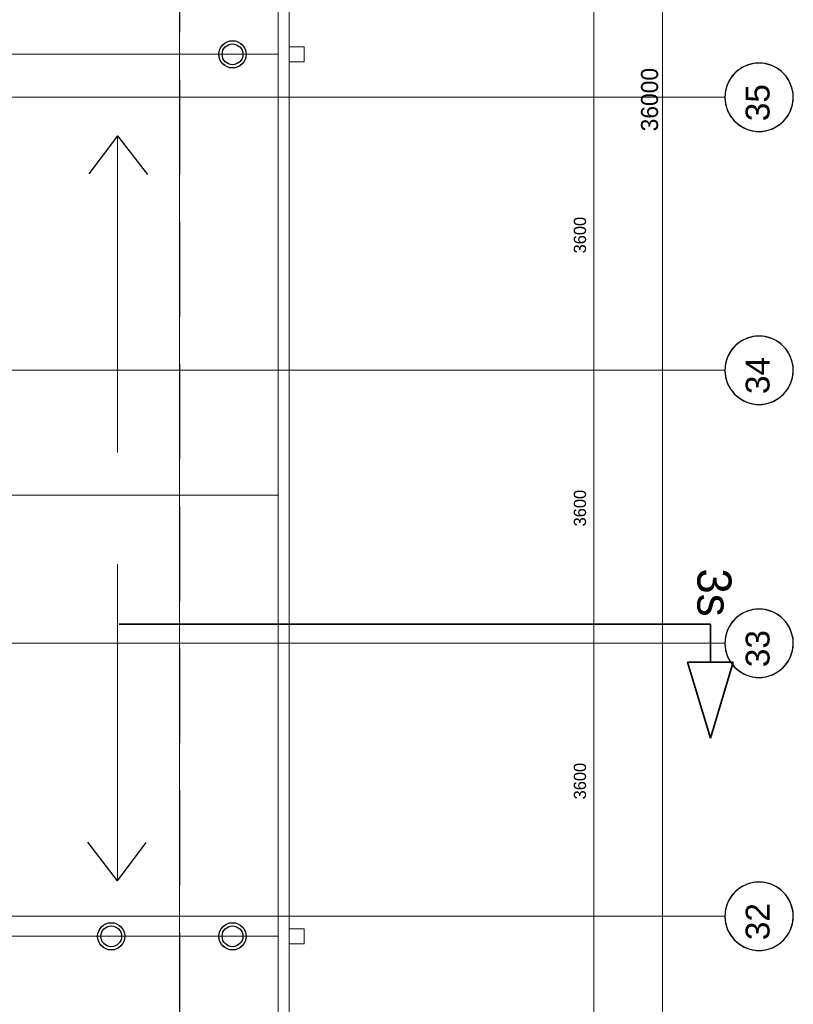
# Model space of a CAD drawing. Header units: millimetres. Extents: x -526411 to -400573, y 47353 to 130199.
# Tile 525 of 543: x -435519 to -425311, y 70075 to 83060. Entities that reach past the tile are written whole.
import ezdxf

# ---------------------------------------------------------------- set-up
doc = ezdxf.new("R2010")
doc.units = ezdxf.units.MM
doc.linetypes.add('IMPORT-AI-Linetype-7 _3_', pattern=[84.433218, 56.288812, -28.144406])
for name, color, linetype, lineweight in [('01_ALGEMEEN', 7, 'Continuous', 18), ('03_STRAMIEN_ANNOTATIE', 7, 'Continuous', 18), ('18_BESTAANDE_CONSTRUCTIE', 7, 'Continuous', 18), ('27_DAKEN', 7, 'Continuous', 18), ('57_GERESERVEERD_INSTALLATEUR', 7, 'Continuous', 18), ('HATCH_REACTORS', 7, 'Continuous', 18), ('m-pg-03_AI_dwg', 8, 'Continuous', 18)]:
    doc.layers.add(name, color=color, linetype=linetype, lineweight=lineweight)
doc.styles.add('Arial_1', font='arial.ttf', dxfattribs={"height": 14.184781})
doc.styles.add('Frutiger', font='Frutrg__0.ttf', dxfattribs={"height": 7.29503})
doc.styles.add('Frutiger_1', font='Frutrg__0.ttf', dxfattribs={"height": 10.131986})
doc.styles.add('Frutiger_2', font='Frutrg__0.ttf', dxfattribs={"height": 20.263972})

# ---------------------------------------------------------------- blocks, each defined once
blk = doc.blocks.new('m-pg-03_AI_dwg_block 2548-641517-3e Verdieping - Percelen telling LI')
at = {"layer": '01_ALGEMEEN', "color": 133}
blk.add_open_spline([(1518.31, -953.01), (1518.31, -953.01), (1518.31, 717.03), (1518.31, 717.03)], degree=3, dxfattribs=at)
blk = doc.blocks.new('m-pg-03_AI_dwg_block 2550-641519-3e Verdieping - Percelen telling LI')
at = {"layer": '01_ALGEMEEN', "color": 213, "lineweight": 13}
blk.add_line((-464.95, -129.47), (1518.09, -129.47), dxfattribs=at)
blk = doc.blocks.new('m-pg-03_AI_dwg_block 2555-641524-3e Verdieping - Percelen telling LI')
at = {"layer": '01_ALGEMEEN', "color": 213, "lineweight": 13}
blk.add_line((1518.09, -391.35), (1340.73, -391.35), dxfattribs=at)
blk = doc.blocks.new('m-pg-03_AI_dwg_block 2556-641525-3e Verdieping - Percelen telling LI')
at = {"layer": '01_ALGEMEEN', "color": 213, "lineweight": 13}
blk.add_line((1518.09, -653.24), (1258.39, -653.24), dxfattribs=at)
blk = doc.blocks.new('m-pg-03_AI_dwg_block 2559-641528-3e Verdieping - Percelen telling LI')
at = {"layer": '01_ALGEMEEN', "color": 133, "flags": 128}
blk.add_lwpolyline([(-235.76, -339.14), (-202.95, -257.9), (1518.31, -953.01), (1518.31, 1015.4), (1317.45, 1015.4), (1317.45, 706), (-130.31, 706), (-507.88, -229.19)], dxfattribs=at)
blk = doc.blocks.new('m-pg-03_AI_dwg_block 2698-641667-3e Verdieping - Percelen telling LI')
at = {"layer": '01_ALGEMEEN', "color": 133, "flags": 128}
blk.add_lwpolyline([(-229.7, -341.59), (-199.34, -266.4), (1524.84, -962.69), (1524.84, 1015.4), (1317.45, 1015.4), (1317.45, 719.73), (-139.58, 719.73), (-520.61, -224.05)], dxfattribs=at)
blk = doc.blocks.new('m-pg-03_AI_dwg_block 3078-642047-3e Verdieping - Percelen telling LI')
at = {"layer": '01_ALGEMEEN', "color": 253, "linetype": 'IMPORT-AI-Linetype-7 _3_', "lineweight": 25}
blk.add_line((1459.75, 953.09), (1459.75, -853.06), dxfattribs=at)
blk = doc.blocks.new('m-pg-03_AI_dwg_block 4662-643629-3e Verdieping - Percelen telling LI')
at = {"layer": '18_BESTAANDE_CONSTRUCTIE', "color": 253, "lineweight": 25, "flags": 128}
blk.add_lwpolyline([(1804.14, -661.58), (1805.96, -661.58), (1809.56, -660.93), (1812.97, -659.65), (1816.1, -657.78), (1818.85, -655.38), (1821.13, -652.52), (1822.85, -649.31), (1823.98, -645.84), (1824.47, -642.23), (1824.31, -638.58), (1823.5, -635.03), (1822.06, -631.67), (1820.05, -628.63), (1817.53, -625.99), (1814.58, -623.85), (1811.29, -622.27), (1807.78, -621.29), (1804.14, -620.97), (1800.51, -621.29), (1797, -622.27), (1793.71, -623.85), (1790.76, -625.99), (1788.24, -628.63), (1786.23, -631.67), (1784.79, -635.03), (1783.98, -638.58), (1783.82, -642.23), (1784.31, -645.84), (1785.44, -649.31), (1787.16, -652.52), (1789.44, -655.38), (1792.19, -657.78), (1795.32, -659.65), (1798.73, -660.93), (1802.32, -661.58), (1804.14, -661.58)], dxfattribs=at)
at = {"layer": '18_BESTAANDE_CONSTRUCTIE', "color": 133, "flags": 128}
blk.add_lwpolyline([(1804.14, -661.58), (1805.96, -661.58), (1809.56, -660.93), (1812.97, -659.65), (1816.1, -657.78), (1818.85, -655.38), (1821.13, -652.52), (1822.85, -649.31), (1823.98, -645.84), (1824.47, -642.23), (1824.31, -638.58), (1823.5, -635.03), (1822.06, -631.67), (1820.05, -628.63), (1817.53, -625.99), (1814.58, -623.85), (1811.29, -622.27), (1807.78, -621.29), (1804.14, -620.97), (1800.51, -621.29), (1797, -622.27), (1793.71, -623.85), (1790.76, -625.99), (1788.24, -628.63), (1786.23, -631.67), (1784.79, -635.03), (1783.98, -638.58), (1783.82, -642.23), (1784.31, -645.84), (1785.44, -649.31), (1787.16, -652.52), (1789.44, -655.38), (1792.19, -657.78), (1795.32, -659.65), (1798.73, -660.93), (1802.32, -661.58), (1804.14, -661.58)], dxfattribs=at)
blk = doc.blocks.new('m-pg-03_AI_dwg_block 4663-643630-3e Verdieping - Percelen telling LI')
at = {"layer": '18_BESTAANDE_CONSTRUCTIE', "color": 253, "lineweight": 25}
for points in [[(1804.14, -621.05), (1792.95, -621.05), (1783.88, -630.12), (1783.88, -641.31)], [(1824.41, -641.31), (1824.41, -630.12), (1815.34, -621.05), (1804.14, -621.05)], [(1783.88, -641.31), (1783.88, -652.51), (1792.95, -661.58), (1804.14, -661.58)], [(1804.14, -661.58), (1815.34, -661.58), (1824.41, -652.51), (1824.41, -641.31)]]:
    blk.add_open_spline(points, degree=3, dxfattribs=at)
blk = doc.blocks.new('m-pg-03_AI_dwg_block 4664-643631-3e Verdieping - Percelen telling LI')
at = {"layer": '18_BESTAANDE_CONSTRUCTIE', "insert": (1796.18, -655.52), "char_height": 14.185, "width": 26.3062, "attachment_point": 1, "rotation": 90, "line_spacing_factor": 0.938532, "style": 'Arial_1'}
blk.add_mtext('32', dxfattribs=at)
blk = doc.blocks.new('m-pg-03_AI_dwg_block 4661-643632-3e Verdieping - Percelen telling LI')
for name in ['m-pg-03_AI_dwg_block 4662-643629-3e Verdieping - Percelen telling LI', 'm-pg-03_AI_dwg_block 4663-643630-3e Verdieping - Percelen telling LI', 'm-pg-03_AI_dwg_block 4664-643631-3e Verdieping - Percelen telling LI']:
    blk.add_blockref(name, (0, 0))
blk = doc.blocks.new('m-pg-03_AI_dwg_block 4666-643633-3e Verdieping - Percelen telling LI')
at = {"layer": '18_BESTAANDE_CONSTRUCTIE', "color": 253, "lineweight": 25, "flags": 128}
blk.add_lwpolyline([(1804.14, -499.47), (1805.96, -499.47), (1809.56, -498.82), (1812.97, -497.53), (1816.1, -495.66), (1818.85, -493.26), (1821.13, -490.41), (1822.85, -487.2), (1823.98, -483.73), (1824.47, -480.12), (1824.31, -476.47), (1823.5, -472.92), (1822.06, -469.56), (1820.05, -466.52), (1817.53, -463.88), (1814.58, -461.74), (1811.29, -460.15), (1807.78, -459.18), (1804.14, -458.86), (1800.51, -459.18), (1797, -460.15), (1793.71, -461.74), (1790.76, -463.88), (1788.24, -466.52), (1786.23, -469.56), (1784.79, -472.92), (1783.98, -476.47), (1783.82, -480.12), (1784.31, -483.73), (1785.44, -487.2), (1787.16, -490.41), (1789.44, -493.26), (1792.19, -495.66), (1795.32, -497.53), (1798.73, -498.82), (1802.32, -499.47), (1804.14, -499.47)], dxfattribs=at)
at = {"layer": '18_BESTAANDE_CONSTRUCTIE', "color": 133, "flags": 128}
blk.add_lwpolyline([(1804.14, -499.47), (1805.96, -499.47), (1809.56, -498.82), (1812.97, -497.53), (1816.1, -495.66), (1818.85, -493.26), (1821.13, -490.41), (1822.85, -487.2), (1823.98, -483.73), (1824.47, -480.12), (1824.31, -476.47), (1823.5, -472.92), (1822.06, -469.56), (1820.05, -466.52), (1817.53, -463.88), (1814.58, -461.74), (1811.29, -460.15), (1807.78, -459.18), (1804.14, -458.86), (1800.51, -459.18), (1797, -460.15), (1793.71, -461.74), (1790.76, -463.88), (1788.24, -466.52), (1786.23, -469.56), (1784.79, -472.92), (1783.98, -476.47), (1783.82, -480.12), (1784.31, -483.73), (1785.44, -487.2), (1787.16, -490.41), (1789.44, -493.26), (1792.19, -495.66), (1795.32, -497.53), (1798.73, -498.82), (1802.32, -499.47), (1804.14, -499.47)], dxfattribs=at)
blk = doc.blocks.new('m-pg-03_AI_dwg_block 4667-643634-3e Verdieping - Percelen telling LI')
at = {"layer": '18_BESTAANDE_CONSTRUCTIE', "color": 253, "lineweight": 25}
for points in [[(1804.14, -458.94), (1792.95, -458.94), (1783.88, -468.01), (1783.88, -479.2)], [(1824.41, -479.2), (1824.41, -468.01), (1815.34, -458.94), (1804.14, -458.94)], [(1783.88, -479.2), (1783.88, -490.4), (1792.95, -499.47), (1804.14, -499.47)], [(1804.14, -499.47), (1815.34, -499.47), (1824.41, -490.4), (1824.41, -479.2)]]:
    blk.add_open_spline(points, degree=3, dxfattribs=at)
blk = doc.blocks.new('m-pg-03_AI_dwg_block 4668-643635-3e Verdieping - Percelen telling LI')
at = {"layer": '18_BESTAANDE_CONSTRUCTIE', "insert": (1796.18, -493.41), "char_height": 14.185, "width": 26.3062, "attachment_point": 1, "rotation": 90, "line_spacing_factor": 0.938532, "style": 'Arial_1'}
blk.add_mtext('33', dxfattribs=at)
blk = doc.blocks.new('m-pg-03_AI_dwg_block 4665-643636-3e Verdieping - Percelen telling LI')
for name in ['m-pg-03_AI_dwg_block 4666-643633-3e Verdieping - Percelen telling LI', 'm-pg-03_AI_dwg_block 4667-643634-3e Verdieping - Percelen telling LI', 'm-pg-03_AI_dwg_block 4668-643635-3e Verdieping - Percelen telling LI']:
    blk.add_blockref(name, (0, 0))
blk = doc.blocks.new('m-pg-03_AI_dwg_block 4670-643637-3e Verdieping - Percelen telling LI')
at = {"layer": '18_BESTAANDE_CONSTRUCTIE', "color": 253, "lineweight": 25, "flags": 128}
blk.add_lwpolyline([(1804.14, -337.36), (1805.96, -337.36), (1809.56, -336.7), (1812.97, -335.42), (1816.1, -333.55), (1818.85, -331.15), (1821.13, -328.3), (1822.85, -325.09), (1823.98, -321.62), (1824.47, -318), (1824.31, -314.36), (1823.5, -310.8), (1822.06, -307.45), (1820.05, -304.41), (1817.53, -301.77), (1814.58, -299.62), (1811.29, -298.04), (1807.78, -297.07), (1804.14, -296.74), (1800.51, -297.07), (1797, -298.04), (1793.71, -299.62), (1790.76, -301.77), (1788.24, -304.41), (1786.23, -307.45), (1784.79, -310.8), (1783.98, -314.36), (1783.82, -318), (1784.31, -321.62), (1785.43, -325.09), (1787.16, -328.3), (1789.44, -331.15), (1792.18, -333.55), (1795.32, -335.42), (1798.73, -336.7), (1802.32, -337.36), (1804.14, -337.36)], dxfattribs=at)
at = {"layer": '18_BESTAANDE_CONSTRUCTIE', "color": 133, "flags": 128}
blk.add_lwpolyline([(1804.14, -337.36), (1805.96, -337.36), (1809.56, -336.7), (1812.97, -335.42), (1816.1, -333.55), (1818.85, -331.15), (1821.13, -328.3), (1822.85, -325.09), (1823.98, -321.62), (1824.47, -318), (1824.31, -314.36), (1823.5, -310.8), (1822.06, -307.45), (1820.05, -304.41), (1817.53, -301.77), (1814.58, -299.62), (1811.29, -298.04), (1807.78, -297.07), (1804.14, -296.74), (1800.51, -297.07), (1797, -298.04), (1793.71, -299.62), (1790.76, -301.77), (1788.24, -304.41), (1786.23, -307.45), (1784.79, -310.8), (1783.98, -314.36), (1783.82, -318), (1784.31, -321.62), (1785.43, -325.09), (1787.16, -328.3), (1789.44, -331.15), (1792.18, -333.55), (1795.32, -335.42), (1798.73, -336.7), (1802.32, -337.36), (1804.14, -337.36)], dxfattribs=at)
blk = doc.blocks.new('m-pg-03_AI_dwg_block 4671-643638-3e Verdieping - Percelen telling LI')
at = {"layer": '18_BESTAANDE_CONSTRUCTIE', "color": 253, "lineweight": 25}
for points in [[(1804.14, -296.83), (1792.95, -296.83), (1783.88, -305.9), (1783.88, -317.09)], [(1824.41, -317.09), (1824.41, -305.9), (1815.34, -296.83), (1804.14, -296.83)], [(1783.88, -317.09), (1783.88, -328.28), (1792.95, -337.36), (1804.14, -337.36)], [(1804.14, -337.36), (1815.34, -337.36), (1824.41, -328.28), (1824.41, -317.09)]]:
    blk.add_open_spline(points, degree=3, dxfattribs=at)
blk = doc.blocks.new('m-pg-03_AI_dwg_block 4672-643639-3e Verdieping - Percelen telling LI')
at = {"layer": '18_BESTAANDE_CONSTRUCTIE', "insert": (1796.18, -331.22), "char_height": 14.185, "width": 26.3062, "attachment_point": 1, "rotation": 90, "line_spacing_factor": 0.938532, "style": 'Arial_1'}
blk.add_mtext('34', dxfattribs=at)
blk = doc.blocks.new('m-pg-03_AI_dwg_block 4669-643640-3e Verdieping - Percelen telling LI')
for name in ['m-pg-03_AI_dwg_block 4670-643637-3e Verdieping - Percelen telling LI', 'm-pg-03_AI_dwg_block 4671-643638-3e Verdieping - Percelen telling LI', 'm-pg-03_AI_dwg_block 4672-643639-3e Verdieping - Percelen telling LI']:
    blk.add_blockref(name, (0, 0))
blk = doc.blocks.new('m-pg-03_AI_dwg_block 4674-643641-3e Verdieping - Percelen telling LI')
at = {"layer": '18_BESTAANDE_CONSTRUCTIE', "color": 253, "lineweight": 25, "flags": 128}
blk.add_lwpolyline([(1804.14, -175.24), (1805.96, -175.24), (1809.56, -174.59), (1812.97, -173.31), (1816.1, -171.44), (1818.85, -169.04), (1821.13, -166.19), (1822.85, -162.98), (1823.98, -159.51), (1824.47, -155.89), (1824.31, -152.25), (1823.5, -148.69), (1822.06, -145.34), (1820.05, -142.29), (1817.53, -139.66), (1814.58, -137.51), (1811.29, -135.93), (1807.78, -134.96), (1804.14, -134.63), (1800.51, -134.96), (1797, -135.93), (1793.71, -137.51), (1790.76, -139.66), (1788.24, -142.29), (1786.23, -145.34), (1784.79, -148.69), (1783.98, -152.25), (1783.82, -155.89), (1784.31, -159.51), (1785.43, -162.98), (1787.16, -166.19), (1789.44, -169.04), (1792.18, -171.44), (1795.32, -173.31), (1798.73, -174.59), (1802.32, -175.24), (1804.14, -175.24)], dxfattribs=at)
at = {"layer": '18_BESTAANDE_CONSTRUCTIE', "color": 133, "flags": 128}
blk.add_lwpolyline([(1804.14, -175.24), (1805.96, -175.24), (1809.56, -174.59), (1812.97, -173.31), (1816.1, -171.44), (1818.85, -169.04), (1821.13, -166.19), (1822.85, -162.98), (1823.98, -159.51), (1824.47, -155.89), (1824.31, -152.25), (1823.5, -148.69), (1822.06, -145.34), (1820.05, -142.29), (1817.53, -139.66), (1814.58, -137.51), (1811.29, -135.93), (1807.78, -134.96), (1804.14, -134.63), (1800.51, -134.96), (1797, -135.93), (1793.71, -137.51), (1790.76, -139.66), (1788.24, -142.29), (1786.23, -145.34), (1784.79, -148.69), (1783.98, -152.25), (1783.82, -155.89), (1784.31, -159.51), (1785.43, -162.98), (1787.16, -166.19), (1789.44, -169.04), (1792.18, -171.44), (1795.32, -173.31), (1798.73, -174.59), (1802.32, -175.24), (1804.14, -175.24)], dxfattribs=at)
blk = doc.blocks.new('m-pg-03_AI_dwg_block 4675-643642-3e Verdieping - Percelen telling LI')
at = {"layer": '18_BESTAANDE_CONSTRUCTIE', "color": 253, "lineweight": 25}
for points in [[(1804.14, -134.71), (1792.95, -134.71), (1783.88, -143.79), (1783.88, -154.98)], [(1824.41, -154.98), (1824.41, -143.79), (1815.34, -134.71), (1804.14, -134.71)], [(1783.88, -154.98), (1783.88, -166.17), (1792.95, -175.24), (1804.14, -175.24)], [(1804.14, -175.24), (1815.34, -175.24), (1824.41, -166.17), (1824.41, -154.98)]]:
    blk.add_open_spline(points, degree=3, dxfattribs=at)
blk = doc.blocks.new('m-pg-03_AI_dwg_block 4676-643643-3e Verdieping - Percelen telling LI')
at = {"layer": '18_BESTAANDE_CONSTRUCTIE', "insert": (1796.18, -169.19), "char_height": 14.185, "width": 26.3062, "attachment_point": 1, "rotation": 90, "line_spacing_factor": 0.938532, "style": 'Arial_1'}
blk.add_mtext('35', dxfattribs=at)
blk = doc.blocks.new('m-pg-03_AI_dwg_block 4673-643644-3e Verdieping - Percelen telling LI')
for name in ['m-pg-03_AI_dwg_block 4674-643641-3e Verdieping - Percelen telling LI', 'm-pg-03_AI_dwg_block 4675-643642-3e Verdieping - Percelen telling LI', 'm-pg-03_AI_dwg_block 4676-643643-3e Verdieping - Percelen telling LI']:
    blk.add_blockref(name, (0, 0))
blk = doc.blocks.new('m-pg-03_AI_dwg_block 4713-643681-3e Verdieping - Percelen telling LI')
at = {"layer": '18_BESTAANDE_CONSTRUCTIE', "color": 9, "lineweight": 9}
blk.add_line((-285.22, -154.98), (1783.88, -154.98), dxfattribs=at)
blk = doc.blocks.new('m-pg-03_AI_dwg_block 4714-643682-3e Verdieping - Percelen telling LI')
at = {"layer": '18_BESTAANDE_CONSTRUCTIE', "color": 9, "lineweight": 9}
blk.add_line((-285.22, -317.09), (1783.88, -317.09), dxfattribs=at)
blk = doc.blocks.new('m-pg-03_AI_dwg_block 4715-643683-3e Verdieping - Percelen telling LI')
at = {"layer": '18_BESTAANDE_CONSTRUCTIE', "color": 9, "lineweight": 9}
blk.add_line((-285.22, -479.2), (1783.88, -479.2), dxfattribs=at)
blk = doc.blocks.new('m-pg-03_AI_dwg_block 4716-643684-3e Verdieping - Percelen telling LI')
at = {"layer": '18_BESTAANDE_CONSTRUCTIE', "color": 9, "lineweight": 9}
blk.add_line((-285.22, -641.31), (1783.88, -641.31), dxfattribs=at)
blk = doc.blocks.new('m-pg-03_AI_dwg_block 4727-643695-3e Verdieping - Percelen telling LI')
at = {"layer": '18_BESTAANDE_CONSTRUCTIE', "color": 133}
blk.add_line((1746.69, 655.58), (1746.69, -965.54), dxfattribs=at)
blk = doc.blocks.new('m-pg-03_AI_dwg_block 4728-643696-3e Verdieping - Percelen telling LI')
at = {"layer": '18_BESTAANDE_CONSTRUCTIE', "insert": (1733.98, -175.22), "char_height": 10.132, "width": 47.2462, "attachment_point": 1, "rotation": 90, "line_spacing_factor": 1.017696, "style": 'Frutiger_1'}
blk.add_mtext('36000', dxfattribs=at)
blk = doc.blocks.new('m-pg-03_AI_dwg_block 4731-643699-3e Verdieping - Percelen telling LI')
at = {"layer": '18_BESTAANDE_CONSTRUCTIE', "color": 133}
blk.add_line((1706.02, -641.31), (1706.02, -803.43), dxfattribs=at)
blk = doc.blocks.new('m-pg-03_AI_dwg_block 4733-643701-3e Verdieping - Percelen telling LI')
at = {"layer": '18_BESTAANDE_CONSTRUCTIE', "color": 133}
blk.add_line((1706.02, -479.2), (1706.02, -641.31), dxfattribs=at)
blk = doc.blocks.new('m-pg-03_AI_dwg_block 4734-643702-3e Verdieping - Percelen telling LI')
at = {"layer": '18_BESTAANDE_CONSTRUCTIE', "insert": (1694.03, -571.93), "char_height": 7.295, "width": 27.2138, "attachment_point": 1, "rotation": 90, "line_spacing_factor": 1.017696, "style": 'Frutiger'}
blk.add_mtext('3600', dxfattribs=at)
blk = doc.blocks.new('m-pg-03_AI_dwg_block 4735-643703-3e Verdieping - Percelen telling LI')
at = {"layer": '18_BESTAANDE_CONSTRUCTIE', "color": 133}
blk.add_line((1706.02, -317.09), (1706.02, -479.2), dxfattribs=at)
blk = doc.blocks.new('m-pg-03_AI_dwg_block 4736-643704-3e Verdieping - Percelen telling LI')
at = {"layer": '18_BESTAANDE_CONSTRUCTIE', "insert": (1694.03, -409.81), "char_height": 7.295, "width": 27.2138, "attachment_point": 1, "rotation": 90, "line_spacing_factor": 1.017696, "style": 'Frutiger'}
blk.add_mtext('3600', dxfattribs=at)
blk = doc.blocks.new('m-pg-03_AI_dwg_block 4737-643705-3e Verdieping - Percelen telling LI')
at = {"layer": '18_BESTAANDE_CONSTRUCTIE', "color": 133}
blk.add_line((1706.02, -154.98), (1706.02, -317.09), dxfattribs=at)
blk = doc.blocks.new('m-pg-03_AI_dwg_block 4738-643706-3e Verdieping - Percelen telling LI')
at = {"layer": '18_BESTAANDE_CONSTRUCTIE', "insert": (1694.03, -247.7), "char_height": 7.295, "width": 27.2138, "attachment_point": 1, "rotation": 90, "line_spacing_factor": 1.017696, "style": 'Frutiger'}
blk.add_mtext('3600', dxfattribs=at)
blk = doc.blocks.new('m-pg-03_AI_dwg_block 4739-643707-3e Verdieping - Percelen telling LI')
at = {"layer": '18_BESTAANDE_CONSTRUCTIE', "color": 133}
blk.add_line((1706.02, 7.13), (1706.02, -154.98), dxfattribs=at)
blk = doc.blocks.new('m-pg-03_AI_dwg_block 4798-643765-3e Verdieping - Percelen telling LI')
at = {"layer": '18_BESTAANDE_CONSTRUCTIE', "color": 53, "lineweight": 35}
blk.add_line((1775.21, -535.47), (1788.72, -490.44), dxfattribs=at)
blk = doc.blocks.new('m-pg-03_AI_dwg_block 4799-643766-3e Verdieping - Percelen telling LI')
at = {"layer": '18_BESTAANDE_CONSTRUCTIE', "color": 53, "lineweight": 35, "flags": 128}
blk.add_lwpolyline([(1775.21, -535.47), (1761.7, -490.44), (1788.72, -490.44)], dxfattribs=at)
blk = doc.blocks.new('m-pg-03_AI_dwg_block 4800-643767-3e Verdieping - Percelen telling LI')
at = {"layer": '18_BESTAANDE_CONSTRUCTIE', "color": 53, "lineweight": 35, "flags": 128}
blk.add_lwpolyline([(1423.97, -467.94), (1775.21, -467.94), (1775.21, -490.44)], dxfattribs=at)
blk = doc.blocks.new('m-pg-03_AI_dwg_block 4797-643768-3e Verdieping - Percelen telling LI')
for name in ['m-pg-03_AI_dwg_block 4800-643767-3e Verdieping - Percelen telling LI', 'm-pg-03_AI_dwg_block 4799-643766-3e Verdieping - Percelen telling LI', 'm-pg-03_AI_dwg_block 4798-643765-3e Verdieping - Percelen telling LI']:
    blk.add_blockref(name, (0, 0))
blk = doc.blocks.new('m-pg-03_AI_dwg_block 4801-643769-3e Verdieping - Percelen telling LI')
at = {"layer": '18_BESTAANDE_CONSTRUCTIE', "insert": (1787.75, -434.75), "char_height": 20.264, "width": 32.2577, "attachment_point": 1, "rotation": 270.00159, "line_spacing_factor": 1.017696, "style": 'Frutiger_2'}
blk.add_mtext('3s', dxfattribs=at)
blk = doc.blocks.new('m-pg-03_AI_dwg_block 4814-643782-3e Verdieping - Percelen telling LI')
at = {"layer": '18_BESTAANDE_CONSTRUCTIE', "color": 9, "lineweight": 9}
blk.add_line((1459.75, -1676.27), (1459.75, 1046), dxfattribs=at)
blk = doc.blocks.new('m-pg-03_AI_dwg_block 4640-643795-3e Verdieping - Percelen telling LI')
for name in ['m-pg-03_AI_dwg_block 4814-643782-3e Verdieping - Percelen telling LI', 'm-pg-03_AI_dwg_block 4727-643695-3e Verdieping - Percelen telling LI', 'm-pg-03_AI_dwg_block 4739-643707-3e Verdieping - Percelen telling LI', 'm-pg-03_AI_dwg_block 4728-643696-3e Verdieping - Percelen telling LI', 'm-pg-03_AI_dwg_block 4673-643644-3e Verdieping - Percelen telling LI', 'm-pg-03_AI_dwg_block 4713-643681-3e Verdieping - Percelen telling LI', 'm-pg-03_AI_dwg_block 4737-643705-3e Verdieping - Percelen telling LI', 'm-pg-03_AI_dwg_block 4738-643706-3e Verdieping - Percelen telling LI', 'm-pg-03_AI_dwg_block 4669-643640-3e Verdieping - Percelen telling LI', 'm-pg-03_AI_dwg_block 4714-643682-3e Verdieping - Percelen telling LI', 'm-pg-03_AI_dwg_block 4735-643703-3e Verdieping - Percelen telling LI', 'm-pg-03_AI_dwg_block 4736-643704-3e Verdieping - Percelen telling LI', 'm-pg-03_AI_dwg_block 4801-643769-3e Verdieping - Percelen telling LI', 'm-pg-03_AI_dwg_block 4665-643636-3e Verdieping - Percelen telling LI', 'm-pg-03_AI_dwg_block 4797-643768-3e Verdieping - Percelen telling LI', 'm-pg-03_AI_dwg_block 4715-643683-3e Verdieping - Percelen telling LI', 'm-pg-03_AI_dwg_block 4733-643701-3e Verdieping - Percelen telling LI', 'm-pg-03_AI_dwg_block 4734-643702-3e Verdieping - Percelen telling LI', 'm-pg-03_AI_dwg_block 4661-643632-3e Verdieping - Percelen telling LI', 'm-pg-03_AI_dwg_block 4716-643684-3e Verdieping - Percelen telling LI', 'm-pg-03_AI_dwg_block 4731-643699-3e Verdieping - Percelen telling LI']:
    blk.add_blockref(name, (0, 0))
blk = doc.blocks.new('m-pg-03_AI_dwg_block 4836-643805-3e Verdieping - Percelen telling LI')
at = {"layer": '03_STRAMIEN_ANNOTATIE', "insert": (1787.75, -434.75), "char_height": 20.264, "width": 32.2577, "attachment_point": 1, "rotation": 270.00159, "line_spacing_factor": 1.017696, "style": 'Frutiger_2'}
blk.add_mtext('3s', dxfattribs=at)
blk = doc.blocks.new('m-pg-03_AI_dwg_block 7551-646520-3e Verdieping - Percelen telling LI')
at = {"layer": 'HATCH_REACTORS', "color": 133, "flags": 128}
blk.add_lwpolyline([(1015.34, -655.05), (985.36, -737.77), (1518.31, -953.01), (1518.31, 717.03), (1518.31, 1014.01), (1342.67, 1014.01), (1342.67, 683.03), (-114.81, 683.03), (-476.64, -212.66), (-225.6, -314.01), (-202.95, -257.9), (985.36, -737.77)], dxfattribs=at)
blk = doc.blocks.new('m-pg-03_AI_dwg_block 7742-646710-3e Verdieping - Percelen telling LI')
at = {"layer": '27_DAKEN', "color": 213, "lineweight": 13}
blk.add_line((1422.96, -365.87), (1422.96, -177.9), dxfattribs=at)
blk = doc.blocks.new('m-pg-03_AI_dwg_block 7743-646711-3e Verdieping - Percelen telling LI')
at = {"layer": '27_DAKEN', "color": 253, "lineweight": 25}
blk.add_line((1422.96, -177.9), (1440.71, -200.78), dxfattribs=at)
blk = doc.blocks.new('m-pg-03_AI_dwg_block 7744-646712-3e Verdieping - Percelen telling LI')
at = {"layer": '27_DAKEN', "color": 253, "lineweight": 25}
blk.add_line((1422.96, -177.9), (1405.99, -200.48), dxfattribs=at)
blk = doc.blocks.new('m-pg-03_AI_dwg_block 7741-646713-3e Verdieping - Percelen telling LI')
for name in ['m-pg-03_AI_dwg_block 7744-646712-3e Verdieping - Percelen telling LI', 'm-pg-03_AI_dwg_block 7742-646710-3e Verdieping - Percelen telling LI', 'm-pg-03_AI_dwg_block 7743-646711-3e Verdieping - Percelen telling LI']:
    blk.add_blockref(name, (0, 0))
blk = doc.blocks.new('m-pg-03_AI_dwg_block 7750-646718-3e Verdieping - Percelen telling LI')
at = {"layer": '27_DAKEN', "color": 213, "lineweight": 13}
blk.add_line((1422.96, -432.22), (1422.96, -620.2), dxfattribs=at)
blk = doc.blocks.new('m-pg-03_AI_dwg_block 7751-646719-3e Verdieping - Percelen telling LI')
at = {"layer": '27_DAKEN', "color": 253, "lineweight": 25}
blk.add_line((1422.96, -620.2), (1405.2, -597.31), dxfattribs=at)
blk = doc.blocks.new('m-pg-03_AI_dwg_block 7752-646720-3e Verdieping - Percelen telling LI')
at = {"layer": '27_DAKEN', "color": 253, "lineweight": 25}
blk.add_line((1422.96, -620.2), (1439.93, -597.62), dxfattribs=at)
blk = doc.blocks.new('m-pg-03_AI_dwg_block 7749-646721-3e Verdieping - Percelen telling LI')
for name in ['m-pg-03_AI_dwg_block 7750-646718-3e Verdieping - Percelen telling LI', 'm-pg-03_AI_dwg_block 7751-646719-3e Verdieping - Percelen telling LI', 'm-pg-03_AI_dwg_block 7752-646720-3e Verdieping - Percelen telling LI']:
    blk.add_blockref(name, (0, 0))
blk = doc.blocks.new('m-pg-03_AI_dwg_block 7775-646743-3e Verdieping - Percelen telling LI')
at = {"layer": '27_DAKEN', "color": 213, "lineweight": 13, "flags": 128}
blk.add_lwpolyline([(1524.84, -124.97), (1533.85, -124.97), (1533.85, -133.98), (1524.84, -133.98)], dxfattribs=at)
blk = doc.blocks.new('m-pg-03_AI_dwg_block 7777-646744-3e Verdieping - Percelen telling LI')
at = {"layer": '27_DAKEN', "color": 253, "lineweight": 25}
blk.add_open_spline([(1499.38, -129.47), (1499.38, -125), (1495.75, -121.37), (1491.27, -121.37), (1486.8, -121.37), (1483.17, -125), (1483.17, -129.47), (1483.17, -133.95), (1486.8, -137.58), (1491.27, -137.58), (1495.75, -137.58), (1499.38, -133.95), (1499.38, -129.47)], degree=3, knots=[0, 0, 0, 0, 1, 1, 1, 2, 2, 2, 3, 3, 3, 4, 4, 4, 4], dxfattribs=at)
blk = doc.blocks.new('m-pg-03_AI_dwg_block 7778-646745-3e Verdieping - Percelen telling LI')
at = {"layer": '27_DAKEN', "color": 133}
for points in [[(1499.38, -129.47), (1499.38, -129.47), (1483.17, -129.47), (1483.17, -129.47)], [(1483.17, -129.47), (1483.17, -129.47), (1499.38, -129.47), (1499.38, -129.47)]]:
    blk.add_open_spline(points, degree=3, dxfattribs=at)
blk = doc.blocks.new('m-pg-03_AI_dwg_block 7779-646746-3e Verdieping - Percelen telling LI')
at = {"layer": '27_DAKEN', "color": 133}
blk.add_line((1483.17, -129.47), (1483.18, -128.96), dxfattribs=at)
at = {"layer": '27_DAKEN', "color": 133, "flags": 128}
for points in [[(1499.36, -129.99), (1499.31, -128.4), (1498.94, -126.86), (1498.29, -125.41), (1497.36, -124.12), (1496.2, -123.04), (1494.85, -122.2), (1493.36, -121.64), (1491.79, -121.38), (1490.2, -121.44), (1488.66, -121.8), (1487.21, -122.46), (1485.92, -123.39), (1484.84, -124.55), (1484, -125.9), (1483.44, -127.39), (1483.18, -128.96)], [(1483.18, -128.96), (1483.24, -130.54), (1483.6, -132.09), (1484.26, -133.54), (1485.19, -134.83), (1486.35, -135.91), (1487.7, -136.75), (1489.19, -137.31), (1490.75, -137.56), (1492.34, -137.51), (1493.89, -137.15), (1495.34, -136.49), (1496.63, -135.56), (1497.71, -134.4), (1498.55, -133.05), (1499.11, -131.56), (1499.36, -129.99)]]:
    blk.add_lwpolyline(points, dxfattribs=at)
blk = doc.blocks.new('m-pg-03_AI_dwg_block 7780-646747-3e Verdieping - Percelen telling LI')
at = {"layer": '27_DAKEN', "color": 253, "lineweight": 25}
blk.add_open_spline([(1497.44, -129.47), (1497.44, -126.07), (1494.68, -123.3), (1491.27, -123.3), (1487.87, -123.3), (1485.1, -126.07), (1485.1, -129.47), (1485.1, -132.88), (1487.87, -135.64), (1491.27, -135.64), (1494.68, -135.64), (1497.44, -132.88), (1497.44, -129.47)], degree=3, knots=[0, 0, 0, 0, 1, 1, 1, 2, 2, 2, 3, 3, 3, 4, 4, 4, 4], dxfattribs=at)
blk = doc.blocks.new('m-pg-03_AI_dwg_block 7776-646748-3e Verdieping - Percelen telling LI')
for name in ['m-pg-03_AI_dwg_block 7777-646744-3e Verdieping - Percelen telling LI', 'm-pg-03_AI_dwg_block 7779-646746-3e Verdieping - Percelen telling LI', 'm-pg-03_AI_dwg_block 7780-646747-3e Verdieping - Percelen telling LI', 'm-pg-03_AI_dwg_block 7778-646745-3e Verdieping - Percelen telling LI']:
    blk.add_blockref(name, (0, 0))
blk = doc.blocks.new('m-pg-03_AI_dwg_block 7774-646749-3e Verdieping - Percelen telling LI')
for name in ['m-pg-03_AI_dwg_block 7776-646748-3e Verdieping - Percelen telling LI', 'm-pg-03_AI_dwg_block 7775-646743-3e Verdieping - Percelen telling LI']:
    blk.add_blockref(name, (0, 0))
blk = doc.blocks.new('m-pg-03_AI_dwg_block 7782-646750-3e Verdieping - Percelen telling LI')
at = {"layer": '27_DAKEN', "color": 213, "lineweight": 13, "flags": 128}
blk.add_lwpolyline([(1524.84, -648.73), (1533.85, -648.73), (1533.85, -657.74), (1524.84, -657.74)], dxfattribs=at)
blk = doc.blocks.new('m-pg-03_AI_dwg_block 7784-646751-3e Verdieping - Percelen telling LI')
at = {"layer": '27_DAKEN', "color": 253, "lineweight": 25}
blk.add_open_spline([(1499.38, -653.24), (1499.38, -648.76), (1495.75, -645.13), (1491.27, -645.13), (1486.8, -645.13), (1483.17, -648.76), (1483.17, -653.24), (1483.17, -657.71), (1486.8, -661.34), (1491.27, -661.34), (1495.75, -661.34), (1499.38, -657.71), (1499.38, -653.24)], degree=3, knots=[0, 0, 0, 0, 1, 1, 1, 2, 2, 2, 3, 3, 3, 4, 4, 4, 4], dxfattribs=at)
blk = doc.blocks.new('m-pg-03_AI_dwg_block 7785-646752-3e Verdieping - Percelen telling LI')
at = {"layer": '27_DAKEN', "color": 133}
for points in [[(1499.38, -653.24), (1499.38, -653.24), (1483.17, -653.24), (1483.17, -653.24)], [(1483.17, -653.24), (1483.17, -653.24), (1499.38, -653.24), (1499.38, -653.24)]]:
    blk.add_open_spline(points, degree=3, dxfattribs=at)
blk = doc.blocks.new('m-pg-03_AI_dwg_block 7786-646753-3e Verdieping - Percelen telling LI')
at = {"layer": '27_DAKEN', "color": 133}
blk.add_line((1483.17, -653.24), (1483.18, -652.72), dxfattribs=at)
at = {"layer": '27_DAKEN', "color": 133, "flags": 128}
for points in [[(1499.36, -653.75), (1499.31, -652.17), (1498.94, -650.62), (1498.29, -649.17), (1497.36, -647.88), (1496.2, -646.8), (1494.85, -645.96), (1493.36, -645.4), (1491.79, -645.15), (1490.2, -645.2), (1488.66, -645.56), (1487.21, -646.22), (1485.92, -647.15), (1484.84, -648.31), (1484, -649.66), (1483.44, -651.15), (1483.18, -652.72)], [(1483.18, -652.72), (1483.24, -654.31), (1483.6, -655.85), (1484.26, -657.3), (1485.19, -658.59), (1486.35, -659.67), (1487.7, -660.51), (1489.19, -661.07), (1490.75, -661.32), (1492.34, -661.27), (1493.89, -660.91), (1495.34, -660.25), (1496.63, -659.32), (1497.71, -658.16), (1498.55, -656.81), (1499.11, -655.32), (1499.36, -653.75)]]:
    blk.add_lwpolyline(points, dxfattribs=at)
blk = doc.blocks.new('m-pg-03_AI_dwg_block 7787-646754-3e Verdieping - Percelen telling LI')
at = {"layer": '27_DAKEN', "color": 253, "lineweight": 25}
blk.add_open_spline([(1497.44, -653.24), (1497.44, -649.83), (1494.68, -647.07), (1491.27, -647.07), (1487.87, -647.07), (1485.1, -649.83), (1485.1, -653.24), (1485.1, -656.64), (1487.87, -659.4), (1491.27, -659.4), (1494.68, -659.4), (1497.44, -656.64), (1497.44, -653.24)], degree=3, knots=[0, 0, 0, 0, 1, 1, 1, 2, 2, 2, 3, 3, 3, 4, 4, 4, 4], dxfattribs=at)
blk = doc.blocks.new('m-pg-03_AI_dwg_block 7783-646755-3e Verdieping - Percelen telling LI')
for name in ['m-pg-03_AI_dwg_block 7784-646751-3e Verdieping - Percelen telling LI', 'm-pg-03_AI_dwg_block 7786-646753-3e Verdieping - Percelen telling LI', 'm-pg-03_AI_dwg_block 7787-646754-3e Verdieping - Percelen telling LI', 'm-pg-03_AI_dwg_block 7785-646752-3e Verdieping - Percelen telling LI']:
    blk.add_blockref(name, (0, 0))
blk = doc.blocks.new('m-pg-03_AI_dwg_block 7781-646756-3e Verdieping - Percelen telling LI')
for name in ['m-pg-03_AI_dwg_block 7783-646755-3e Verdieping - Percelen telling LI', 'm-pg-03_AI_dwg_block 7782-646750-3e Verdieping - Percelen telling LI']:
    blk.add_blockref(name, (0, 0))
blk = doc.blocks.new('m-pg-03_AI_dwg_block 7831-646799-3e Verdieping - Percelen telling LI')
at = {"layer": '57_GERESERVEERD_INSTALLATEUR', "color": 253, "lineweight": 25}
blk.add_open_spline([(1427.33, -653.24), (1427.33, -648.76), (1423.7, -645.13), (1419.22, -645.13), (1414.75, -645.13), (1411.12, -648.76), (1411.12, -653.24), (1411.12, -657.71), (1414.75, -661.34), (1419.22, -661.34), (1423.7, -661.34), (1427.33, -657.71), (1427.33, -653.24)], degree=3, knots=[0, 0, 0, 0, 1, 1, 1, 2, 2, 2, 3, 3, 3, 4, 4, 4, 4], dxfattribs=at)
blk = doc.blocks.new('m-pg-03_AI_dwg_block 7832-646800-3e Verdieping - Percelen telling LI')
at = {"layer": '57_GERESERVEERD_INSTALLATEUR', "color": 133}
for points in [[(1427.33, -653.24), (1427.33, -653.24), (1411.12, -653.24), (1411.12, -653.24)], [(1411.12, -653.24), (1411.12, -653.24), (1427.33, -653.24), (1427.33, -653.24)]]:
    blk.add_open_spline(points, degree=3, dxfattribs=at)
blk = doc.blocks.new('m-pg-03_AI_dwg_block 7833-646801-3e Verdieping - Percelen telling LI')
at = {"layer": '57_GERESERVEERD_INSTALLATEUR', "color": 133}
blk.add_line((1411.12, -653.24), (1411.13, -652.72), dxfattribs=at)
at = {"layer": '57_GERESERVEERD_INSTALLATEUR', "color": 133, "flags": 128}
for points in [[(1427.31, -653.75), (1427.26, -652.17), (1426.9, -650.62), (1426.24, -649.17), (1425.31, -647.88), (1424.15, -646.8), (1422.8, -645.96), (1421.31, -645.4), (1419.74, -645.15), (1418.15, -645.2), (1416.61, -645.56), (1415.16, -646.22), (1413.87, -647.15), (1412.79, -648.31), (1411.95, -649.66), (1411.39, -651.15), (1411.13, -652.72)], [(1411.13, -652.72), (1411.19, -654.31), (1411.55, -655.85), (1412.21, -657.3), (1413.14, -658.59), (1414.3, -659.67), (1415.65, -660.51), (1417.14, -661.07), (1418.71, -661.32), (1420.29, -661.27), (1421.84, -660.91), (1423.29, -660.25), (1424.58, -659.32), (1425.66, -658.16), (1426.5, -656.81), (1427.06, -655.32), (1427.31, -653.75)]]:
    blk.add_lwpolyline(points, dxfattribs=at)
blk = doc.blocks.new('m-pg-03_AI_dwg_block 7834-646802-3e Verdieping - Percelen telling LI')
at = {"layer": '57_GERESERVEERD_INSTALLATEUR', "color": 253, "lineweight": 25}
blk.add_open_spline([(1425.39, -653.24), (1425.39, -649.83), (1422.63, -647.07), (1419.22, -647.07), (1415.82, -647.07), (1413.05, -649.83), (1413.05, -653.24), (1413.05, -656.64), (1415.82, -659.4), (1419.22, -659.4), (1422.63, -659.4), (1425.39, -656.64), (1425.39, -653.24)], degree=3, knots=[0, 0, 0, 0, 1, 1, 1, 2, 2, 2, 3, 3, 3, 4, 4, 4, 4], dxfattribs=at)
blk = doc.blocks.new('m-pg-03_AI_dwg_block 7830-646803-3e Verdieping - Percelen telling LI')
for name in ['m-pg-03_AI_dwg_block 7831-646799-3e Verdieping - Percelen telling LI', 'm-pg-03_AI_dwg_block 7833-646801-3e Verdieping - Percelen telling LI', 'm-pg-03_AI_dwg_block 7834-646802-3e Verdieping - Percelen telling LI', 'm-pg-03_AI_dwg_block 7832-646800-3e Verdieping - Percelen telling LI']:
    blk.add_blockref(name, (0, 0))
blk = doc.blocks.new('m-pg-03_AI_dwg-638970-3e Verdieping - Percelen telling LI')
for name in ['m-pg-03_AI_dwg_block 4640-643795-3e Verdieping - Percelen telling LI', 'm-pg-03_AI_dwg_block 2698-641667-3e Verdieping - Percelen telling LI', 'm-pg-03_AI_dwg_block 2559-641528-3e Verdieping - Percelen telling LI', 'm-pg-03_AI_dwg_block 2548-641517-3e Verdieping - Percelen telling LI', 'm-pg-03_AI_dwg_block 7551-646520-3e Verdieping - Percelen telling LI', 'm-pg-03_AI_dwg_block 3078-642047-3e Verdieping - Percelen telling LI', 'm-pg-03_AI_dwg_block 7774-646749-3e Verdieping - Percelen telling LI', 'm-pg-03_AI_dwg_block 2550-641519-3e Verdieping - Percelen telling LI', 'm-pg-03_AI_dwg_block 7741-646713-3e Verdieping - Percelen telling LI', 'm-pg-03_AI_dwg_block 2555-641524-3e Verdieping - Percelen telling LI', 'm-pg-03_AI_dwg_block 7749-646721-3e Verdieping - Percelen telling LI', 'm-pg-03_AI_dwg_block 4836-643805-3e Verdieping - Percelen telling LI', 'm-pg-03_AI_dwg_block 7830-646803-3e Verdieping - Percelen telling LI', 'm-pg-03_AI_dwg_block 7781-646756-3e Verdieping - Percelen telling LI', 'm-pg-03_AI_dwg_block 2556-641525-3e Verdieping - Percelen telling LI']:
    blk.add_blockref(name, (0, 0))

msp = doc.modelspace()

# ---------------------------------------------------------------- block references
at = {"layer": 'm-pg-03_AI_dwg', "color": 133, "xscale": 22.2068924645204, "yscale": 22.2068924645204, "zscale": 22.2068924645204}
msp.add_blockref('m-pg-03_AI_dwg-638970-3e Verdieping - Percelen telling LI', (-465827, 85478), dxfattribs=at)

doc.saveas('drawing.dxf')
